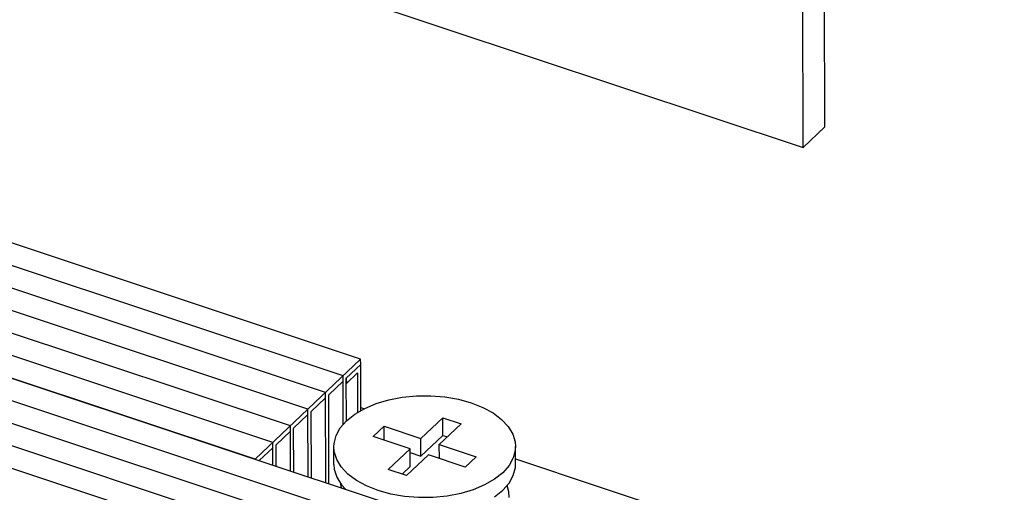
# Model space of a CAD drawing. Extents: x 0 to 1189, y 0 to 841.
# Tile 285 of 297: x 620.4 to 636.52, y 565.4 to 573.14. Entities that reach past the tile are written whole.
import ezdxf

# ---------------------------------------------------------------- set-up
doc = ezdxf.new("R2010")
doc.units = 0
doc.header["$LTSCALE"] = 65.395
doc.layers.get('0').update_dxf_attribs({"linetype": 'CONTINUOUS'})
for name, color, linetype in [('PRT0001_2', 7, 'CONTINUOUS'), ('PRT0002_2', 7, 'CONTINUOUS'), ('PRT0007_2', 7, 'CONTINUOUS'), ('SC_2', 7, 'CONTINUOUS'), ('SPRING_2', 7, 'CONTINUOUS')]:
    doc.layers.add(name, color=color, linetype=linetype)

msp = doc.modelspace()

# ---------------------------------------------------------------- linework, layer by layer
at = {"color": 7, "linetype": 'Continuous'}
for p, q in [((571.005, 591.745), (633.227, 571.043)), ((633.584, 571.382), (633.567, 579.24)), ((633.227, 571.043), (633.21, 578.901)), ((633.227, 571.043), (633.584, 571.382)), ((625.982, 566.786), (626.041, 566.766)), ((628.518, 565.942), (656.706, 556.564))]:
    msp.add_line(p, q, dxfattribs=at)
at = {"layer": 'PRT0001_2', "color": 7, "linetype": 'Continuous'}
for p, q in [((625.98, 567.577), (611.538, 572.382)), ((625.693, 567.304), (611.25, 572.109)), ((625.405, 567.031), (610.962, 571.836)), ((625.117, 566.758), (610.675, 571.563)), ((624.829, 566.485), (610.387, 571.29)), ((624.541, 566.212), (610.099, 571.017)), ((624.253, 565.94), (609.811, 570.745)), ((624.253, 565.94), (625.98, 567.577)), ((625.981, 567.49), (625.98, 567.577)), ((625.746, 567.268), (625.981, 567.49)), ((625.459, 566.995), (625.693, 567.217)), ((625.694, 566.504), (625.693, 567.304)), ((625.748, 566.565), (625.746, 567.268)), ((625.408, 565.555), (625.405, 567.031)), ((625.171, 566.722), (625.405, 566.944)), ((625.462, 565.538), (625.459, 566.995)), ((625.119, 565.651), (625.117, 566.758)), ((625.173, 565.634), (625.171, 566.722)), ((624.883, 566.449), (625.117, 566.671)), ((624.595, 566.176), (624.829, 566.398)), ((624.831, 565.747), (624.829, 566.485)), ((624.884, 565.73), (624.883, 566.449)), ((624.321, 565.917), (624.541, 566.126)), ((624.542, 565.844), (624.541, 566.212)), ((624.596, 565.826), (624.595, 566.176))]:
    msp.add_line(p, q, dxfattribs=at)
at = {"layer": 'PRT0002_2', "color": 7, "linetype": 'Continuous'}
for p, q in [((606.501, 571.846), (627.563, 564.838)), ((606.213, 571.573), (627.275, 564.566)), ((605.926, 571.3), (626.987, 564.293)), ((605.638, 571.027), (626.699, 564.02)), ((605.35, 570.754), (626.411, 563.747))]:
    msp.add_line(p, q, dxfattribs=at)
at = {"layer": 'PRT0007_2', "color": 7, "linetype": 'Continuous'}
for p, q in [((625.981, 567.49), (625.746, 567.268)), ((625.747, 567.181), (625.927, 567.352)), ((625.927, 567.352), (625.929, 566.701)), ((625.982, 566.732), (625.981, 567.49)), ((625.746, 567.268), (625.747, 567.181))]:
    msp.add_line(p, q, dxfattribs=at)
at = {"layer": 'SC_2', "color": 7, "linetype": 'Continuous'}
for p, q in [((626.969, 566.278), (627.326, 566.617)), ((627.327, 566.328), (627.326, 566.617)), ((627.326, 566.617), (627.627, 566.517)), ((626.188, 566.309), (626.367, 566.478)), ((626.367, 566.249), (626.367, 566.478)), ((626.367, 566.478), (626.969, 566.278)), ((627.627, 566.517), (627.269, 566.178)), ((626.79, 566.109), (626.188, 566.309)), ((626.969, 565.989), (627.327, 566.328)), ((626.969, 565.989), (626.969, 566.278)), ((627.327, 566.328), (627.401, 566.303)), ((625.543, 565.851), (625.542, 566.14)), ((626.432, 565.77), (626.79, 566.109)), ((626.79, 565.819), (626.79, 566.109)), ((627.27, 565.949), (627.269, 566.178)), ((627.269, 566.178), (627.871, 565.978)), ((628.518, 565.857), (628.517, 566.147)), ((627.091, 566.009), (626.733, 565.67)), ((626.79, 566.048), (626.969, 565.989)), ((627.692, 565.808), (627.091, 566.009)), ((627.871, 565.978), (627.692, 565.808)), ((628.481, 565.962), (628.412, 565.836)), ((626.733, 565.67), (626.432, 565.77)), ((626.659, 565.694), (626.79, 565.819)), ((628.412, 565.836), (628.308, 565.718)), ((628.174, 565.321), (628.309, 565.429))]:
    msp.add_line(p, q, dxfattribs=at)
for points in [[(625.751, 566.569), (625.885, 566.676), (626.048, 566.77), (626.235, 566.849), (626.44, 566.911), (626.663, 566.953), (626.895, 566.976), (627.129, 566.978), (627.361, 566.959), (627.584, 566.92), (627.793, 566.863), (627.983, 566.787), (628.149, 566.696), (628.288, 566.591), (628.396, 566.475), (628.471, 566.351), (628.511, 566.222), (628.517, 566.147)], [(625.542, 566.14), (625.545, 566.195), (625.578, 566.325), (625.647, 566.45), (625.751, 566.569)], [(628.308, 565.718), (628.174, 565.611), (628.011, 565.516), (627.824, 565.437), (627.619, 565.376), (627.396, 565.333), (627.165, 565.311), (626.93, 565.309), (626.699, 565.327), (626.476, 565.366), (626.267, 565.424), (626.077, 565.5), (625.91, 565.591), (625.771, 565.696), (625.663, 565.811), (625.588, 565.935), (625.548, 566.065), (625.542, 566.14)], [(628.517, 566.147), (628.514, 566.092), (628.481, 565.962)], [(625.543, 565.851), (625.549, 565.776), (625.589, 565.645)], [(628.309, 565.429), (628.412, 565.546), (628.481, 565.672), (628.515, 565.802), (628.518, 565.857)], [(625.589, 565.645), (625.665, 565.52), (625.734, 565.447)]]:
    msp.add_lwpolyline(points, dxfattribs=at)
at = {"layer": 'SPRING_2', "color": 7, "linetype": 'Continuous'}
msp.add_line((625.651, 565.543), (625.664, 565.47), dxfattribs=at)
for points in [[(625.651, 565.543), (625.657, 565.476), (625.659, 565.472)], [(628.414, 565.31), (628.407, 565.404), (628.38, 565.509)]]:
    msp.add_lwpolyline(points, dxfattribs=at)

doc.saveas('drawing.dxf')
